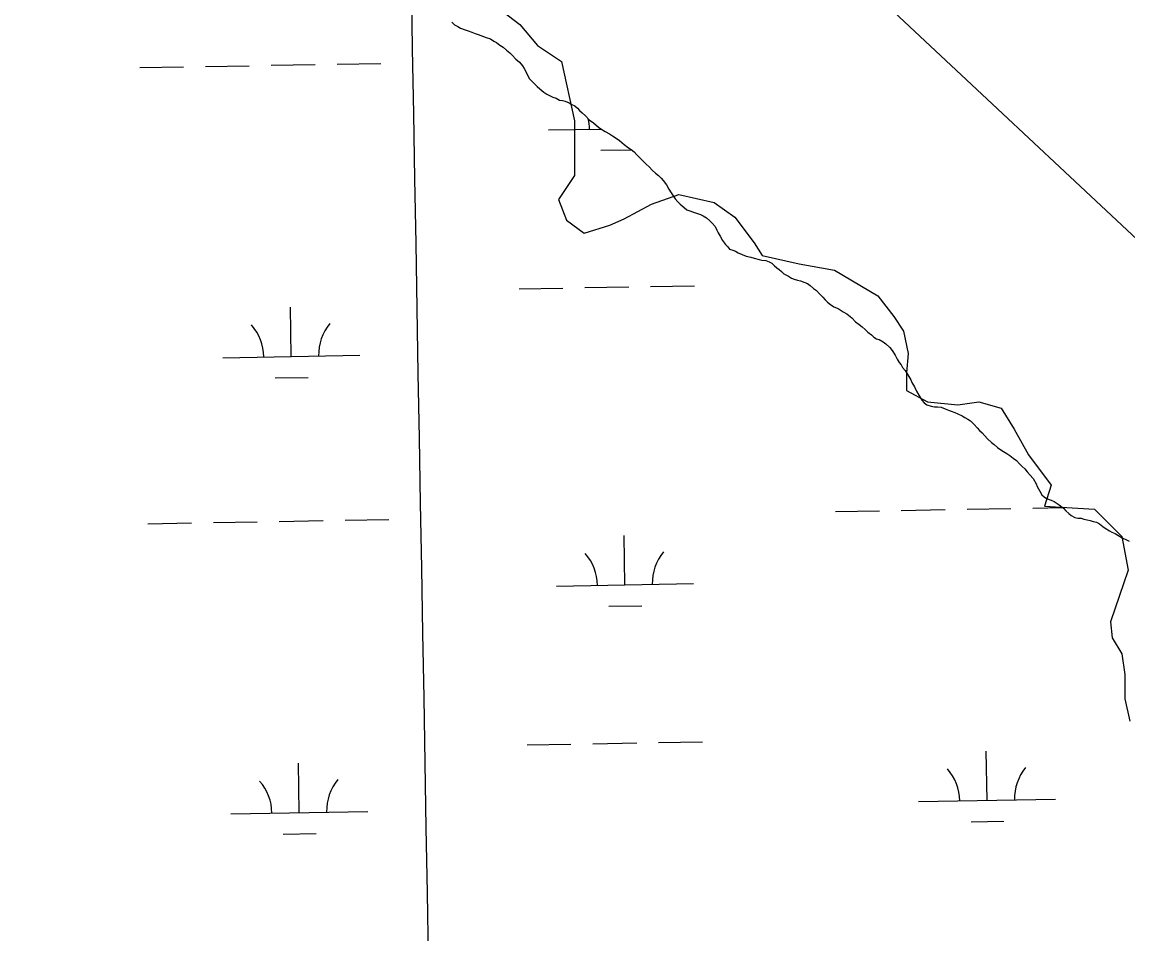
# Model space of a CAD drawing. Extents: x 3903937 to 3942190, y 260677 to 286651.
# Drawn here: x 3923594 to 3924400, y 281224 to 281889 of the extents above; entities that cross this region are included whole.
import ezdxf

# ---------------------------------------------------------------- set-up
doc = ezdxf.new("R2010")
doc.units = 0
for name, color, linetype in [('V-GRID-MAJR', 7, 'Continuous'), ('V-RIVR-EDGE', 7, 'Continuous'), ('V-UTIL-LINE', 7, 'Continuous'), ('V-WETL-SWMP', 7, 'Continuous')]:
    doc.layers.add(name, color=color, linetype=linetype)

msp = doc.modelspace()

# ---------------------------------------------------------------- linework, layer by layer
at = {"layer": 'V-GRID-MAJR'}
msp.add_spline([(3924152.694, 266296.911), (3924046.094, 272353.359), (3923939.434, 278413.279), (3923832.773, 284473.19), (3923832.7120000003, 284476.667)], degree=3, dxfattribs=at)
at = {"layer": 'V-RIVR-EDGE'}
msp.add_lwpolyline([(3923921.6928029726, 281914.0296287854), (3923956.8187448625, 281887.09974000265), (3923969.6982568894, 281871.8784985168), (3923987.261227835, 281860.1698512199), (3923996.628145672, 281816.84785622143), (3923996.628145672, 281777.03845541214), (3923984.9194983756, 281759.47548446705), (3923990.773822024, 281744.25424298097), (3924003.6533340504, 281734.88732514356), (3924022.3871697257, 281740.74164879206), (3924032.9249522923, 281745.4251077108), (3924052.8296526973, 281755.96289027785), (3924072.734353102, 281762.98807865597), (3924098.4933771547, 281757.1337550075), (3924113.714618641, 281746.5959724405), (3924127.7649953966, 281727.8621367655), (3924133.619319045, 281718.4952189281), (3924160.549207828, 281712.64089527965), (3924186.3082318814, 281707.9574363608), (3924217.9215795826, 281689.22360068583), (3924229.63022688, 281674.0023592), (3924236.6554152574, 281663.4645766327), (3924240.168009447, 281647.07247041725), (3924238.9971447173, 281633.0220936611), (3924238.9971447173, 281620.1425816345), (3924254.218386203, 281611.94652852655), (3924276.464816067, 281609.60479906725), (3924291.6860575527, 281611.94652852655), (3924308.0781637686, 281607.26306960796), (3924317.445081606, 281592.04182812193), (3924327.982864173, 281573.30799244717), (3924344.3749703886, 281551.06156258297), (3924339.69151147, 281535.8403210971), (3924375.9883180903, 281533.4985916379), (3924395.893018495, 281513.5938912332), (3924400.576477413, 281489.00573190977), (3924387.696965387, 281451.53806056), (3924388.867830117, 281439.82941326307), (3924395.893018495, 281428.1207659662), (3924398.2347479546, 281412.89952448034), (3924398.2347479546, 281395.336553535), (3924401.747342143, 281378.9444473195)], dxfattribs=at)
at = {"layer": 'V-UTIL-LINE'}
msp.add_lwpolyline([(3921517.354570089, 284435.91489060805), (3929017.835, 277413.471), (3932265.611, 273984.103), (3936271.063, 267959.08400000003), (3937259.245182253, 266527.5992614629)], dxfattribs=at)
at = {"layer": 'V-WETL-SWMP'}
for p, q in [((3923907.1639999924, 281888.807999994), (3923909.2249999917, 281886.7819999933)), ((3923909.2249999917, 281886.7819999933), (3923911.5349999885, 281885.5239999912)), ((3923911.5349999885, 281885.5239999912), (3923913.586999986, 281884.51899998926)), ((3923913.586999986, 281884.51899998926), (3923916.918999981, 281883.2689999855)), ((3923916.918999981, 281883.2689999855), (3923919.223999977, 281882.5219999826)), ((3923919.223999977, 281882.5219999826), (3923921.7869999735, 281881.52099997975)), ((3923921.7869999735, 281881.52099997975), (3923924.09499997, 281880.51799997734)), ((3923924.09499997, 281880.51799997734), (3923926.4009999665, 281879.7709999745)), ((3923926.4009999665, 281879.7709999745), (3923928.4509999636, 281879.0219999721)), ((3923928.4509999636, 281879.02199997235), (3923932.2959999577, 281877.52099996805)), ((3923932.2959999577, 281877.52099996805), (3923935.369999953, 281876.5249999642)), ((3923935.369999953, 281876.5249999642), (3923937.93699995, 281875.01299996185)), ((3923937.93699995, 281875.01299996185), (3923939.7339999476, 281874.0059999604)), ((3923939.7339999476, 281874.0059999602), (3923942.305999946, 281871.9839999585)), ((3923942.305999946, 281871.9839999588), (3923944.617999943, 281870.46999995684)), ((3923944.617999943, 281870.46999995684), (3923947.189999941, 281868.44699995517)), ((3923947.189999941, 281868.44699995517), (3923949.505999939, 281866.42299995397)), ((3923949.505999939, 281866.42299995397), (3923951.308999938, 281864.64999995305)), ((3923951.308999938, 281864.64999995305), (3923953.8869999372, 281861.8609999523)), ((3923679.440361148, 281855.6381117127), (3923711.4354051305, 281856.2012798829)), ((3923727.4329271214, 281856.4828639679), (3923759.4279711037, 281857.04603213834)), ((3923775.4254930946, 281857.32761622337), (3923807.4205370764, 281857.89078439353)), ((3923823.418059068, 281858.1723684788), (3923855.413103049, 281858.735536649)), ((3923953.8869999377, 281861.86099995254), (3923956.460999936, 281859.58299995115)), ((3923956.460999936, 281859.58299995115), (3923958.780999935, 281857.0469999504)), ((3923958.780999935, 281857.0469999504), (3923960.075999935, 281855.0139999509)), ((3923960.075999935, 281855.0139999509), (3923961.3759999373, 281852.21499995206)), ((3923961.3759999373, 281852.21499995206), (3923962.674999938, 281849.6709999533)), ((3923962.674999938, 281849.6709999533), (3923963.971999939, 281847.381999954)), ((3923963.971999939, 281847.381999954), (3923966.547999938, 281844.8489999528)), ((3923966.547999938, 281844.8489999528), (3923969.382999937, 281841.80599995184)), ((3923969.382999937, 281841.8059999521), (3923971.441999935, 281840.03499995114)), ((3923971.441999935, 281840.03499995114), (3923974.270999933, 281837.7589999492)), ((3923974.270999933, 281837.7589999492), (3923976.5829999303, 281836.2459999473)), ((3923976.5829999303, 281836.2459999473), (3923978.892999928, 281834.9869999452)), ((3923978.892999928, 281834.9869999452), (3923980.944999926, 281833.98299994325)), ((3923980.944999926, 281833.98299994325), (3923983.250999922, 281833.2349999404)), ((3923983.250999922, 281833.2349999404), (3923985.815999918, 281831.97899993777)), ((3923985.815999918, 281831.97899993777), (3923987.861999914, 281831.7409999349)), ((3923987.861999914, 281831.7409999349), (3923989.9099999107, 281831.2469999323)), ((3923989.9099999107, 281831.24699993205), (3923992.730999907, 281829.9929999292)), ((3923992.730999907, 281829.9929999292), (3923994.7849999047, 281828.73299992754)), ((3923994.7849999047, 281828.73299992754), (3923996.8379999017, 281827.7279999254)), ((3923996.8379999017, 281827.7279999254), (3923998.8959999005, 281825.95699992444)), ((3923998.8959999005, 281825.95699992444), (3924000.4419999, 281824.4369999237)), ((3924000.4419999, 281824.4369999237), (3924002.244999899, 281822.662999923)), ((3924002.244999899, 281822.662999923), (3924004.818999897, 281820.3849999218)), ((3924004.818999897, 281820.3849999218), (3924007.396999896, 281817.59599992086)), ((3924007.396999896, 281817.59599992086), (3924010.481999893, 281815.3229999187)), ((3924010.481999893, 281815.3229999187), (3924014.0839998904, 281812.28699991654)), ((3923977.6033229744, 281810.13643625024), (3924016.2009418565, 281810.81582117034)), ((3924014.0839998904, 281812.2869999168), (3924015.8829998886, 281811.02399991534)), ((3924015.8829998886, 281811.02399991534), (3924018.9649998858, 281809.005999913)), ((3924018.9649998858, 281809.005999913), (3924022.3009998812, 281807.24599990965)), ((3924022.3009998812, 281807.24599990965), (3924024.355999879, 281805.98499990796)), ((3924024.355999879, 281805.98499990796), (3924027.180999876, 281804.2199999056)), ((3924027.180999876, 281804.2199999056), (3924029.494999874, 281802.45099990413)), ((3924029.494999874, 281802.45099990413), (3924032.838999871, 281799.66899990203)), ((3924032.838999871, 281799.66899990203), (3924036.1819998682, 281797.1419998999)), ((3924015.8690079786, 281795.37658833), (3924038.1257451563, 281795.7683454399)), ((3924036.1819998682, 281797.1419998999), (3924037.9809998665, 281795.87899989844)), ((3924037.9809998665, 281795.8789998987), (3924040.294999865, 281794.109999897)), ((3924040.294999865, 281794.109999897), (3924042.0999998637, 281792.0809998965)), ((3924042.0999998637, 281792.0809998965), (3924044.4179998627, 281789.80099989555)), ((3924044.4179998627, 281789.80099989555), (3924046.736999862, 281787.52099989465)), ((3924046.736999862, 281787.52099989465), (3924048.796999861, 281785.4939998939)), ((3924048.796999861, 281785.4939998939), (3924051.372999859, 281782.96099989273)), ((3924051.372999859, 281782.96099989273), (3924053.433999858, 281780.933999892)), ((3924053.433999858, 281780.933999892), (3924055.752999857, 281778.6539998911)), ((3924055.752999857, 281778.6539998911), (3924058.0669998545, 281776.8849998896)), ((3924058.0669998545, 281776.8849998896), (3924059.869999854, 281775.1119998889)), ((3924059.869999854, 281775.1119998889), (3924061.4179998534, 281773.3359998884)), ((3924061.4179998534, 281773.3359998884), (3924063.743999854, 281770.0339998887)), ((3924063.743999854, 281770.0339998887), (3924065.557999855, 281766.98399988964)), ((3924065.557999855, 281766.98399988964), (3924067.113999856, 281764.18599989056)), ((3924067.113999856, 281764.18599989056), (3924068.663999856, 281762.1549998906)), ((3924068.663999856, 281762.1549998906), (3924070.2159998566, 281759.8689998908)), ((3924070.2159998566, 281759.8689998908), (3924072.021999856, 281757.83999989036)), ((3924072.021999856, 281757.83999989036), (3924073.824999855, 281756.0669998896)), ((3924073.824999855, 281756.0669998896), (3924076.6559998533, 281753.5349998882)), ((3924076.6559998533, 281753.5349998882), (3924078.7129998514, 281752.01999988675)), ((3924078.7129998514, 281752.01999988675), (3924080.7629998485, 281751.26999988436)), ((3924080.7629998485, 281751.26999988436), (3924082.812999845, 281750.52099988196)), ((3924082.812999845, 281750.52099988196), (3924084.8629998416, 281749.77099987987)), ((3924084.8629998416, 281749.77099987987), (3924088.705999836, 281748.52599987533)), ((3924088.705999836, 281748.52599987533), (3924090.502999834, 281747.5189998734)), ((3924090.502999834, 281747.5189998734), (3924093.0699998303, 281746.0069998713)), ((3924093.0699998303, 281746.0069998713), (3924095.3859998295, 281743.98299986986)), ((3924095.3859998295, 281743.98299986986), (3924097.1889998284, 281742.20899986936)), ((3924097.1889998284, 281742.20899986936), (3924099.253999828, 281739.6719998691)), ((3924099.2539998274, 281739.6719998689), (3924100.5529998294, 281737.12799987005)), ((3924100.5529998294, 281737.12799987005), (3924101.59199983, 281735.0929998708)), ((3924101.59199983, 281735.0929998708), (3924102.8879998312, 281732.8039998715)), ((3924102.8879998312, 281732.8039998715), (3924104.7039998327, 281729.49799987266)), ((3924104.7039998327, 281729.49799987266), (3924106.771999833, 281726.7049998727)), ((3924106.771999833, 281726.7049998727), (3924108.574999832, 281724.9309998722)), ((3924108.574999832, 281724.9309998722), (3924109.8669998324, 281723.1539998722)), ((3924109.8669998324, 281723.153999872), (3924112.1729998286, 281722.40599986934)), ((3924112.1729998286, 281722.40599986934), (3924114.2229998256, 281721.65699986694)), ((3924114.2229998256, 281721.65699986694), (3924116.019999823, 281720.6499998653)), ((3924116.019999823, 281720.6499998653), (3924119.0959998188, 281719.397999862)), ((3924119.0959998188, 281719.397999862), (3924121.9169998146, 281718.1439998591)), ((3924121.9169998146, 281718.1439998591), (3924125.2439998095, 281717.40599985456)), ((3924125.2439998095, 281717.40599985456), (3924127.8049998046, 281716.6599998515)), ((3924127.8049998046, 281716.6599998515), (3924131.389999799, 281715.6679998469)), ((3924131.389999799, 281715.6679998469), (3924133.437999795, 281715.1739998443)), ((3924133.437999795, 281715.1739998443), (3924136.24999979, 281714.94199984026)), ((3924136.24999979, 281714.94199984), (3924138.813999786, 281713.9419998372)), ((3924138.813999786, 281713.9419998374), (3924140.6099997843, 281712.93499983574)), ((3924140.6099997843, 281712.93499983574), (3924142.410999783, 281711.41699983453)), ((3924142.410999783, 281711.41699983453), (3924144.214999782, 281709.6439998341)), ((3924144.214999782, 281709.6439998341), (3924146.0139997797, 281708.38099983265)), ((3924146.0139997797, 281708.38099983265), (3924147.8149997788, 281706.86299983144)), ((3924147.8149997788, 281706.86299983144), (3924149.3599997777, 281705.3429998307)), ((3924149.3599997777, 281705.3429998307), (3924152.6959997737, 281703.58299982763)), ((3924152.6959997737, 281703.58299982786), (3924155.0079997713, 281702.068999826)), ((3924155.0079997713, 281702.068999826), (3924157.057999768, 281701.3189998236)), ((3924157.057999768, 281701.31899982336), (3924159.3639997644, 281700.5719998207)), ((3923956.230436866, 281694.3103562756), (3923988.2254808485, 281694.87352444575)), ((3924004.2230028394, 281695.155108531), (3924036.2180468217, 281695.718276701)), ((3924052.2155688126, 281695.9998607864), (3924084.210612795, 281696.5630289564)), ((3924159.3639997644, 281700.5719998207), (3924161.66699976, 281700.0799998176)), ((3924161.66699976, 281700.0799998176), (3924164.743999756, 281698.8289998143)), ((3924164.743999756, 281698.8289998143), (3924166.7939997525, 281698.0789998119)), ((3924166.7939997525, 281698.0789998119), (3924168.592999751, 281696.81699981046)), ((3924168.592999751, 281696.81699981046), (3924171.1669997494, 281694.53899980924)), ((3924171.1669997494, 281694.53899980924), (3924173.2229997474, 281693.02299980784)), ((3924173.2229997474, 281693.02299980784), (3924175.283999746, 281690.99599980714)), ((3924175.283999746, 281690.99599980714), (3924177.8619997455, 281688.20699980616)), ((3924177.8619997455, 281688.20699980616), (3924179.6669997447, 281686.1789998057)), ((3924179.6669997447, 281686.1789998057), (3924181.212999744, 281684.6589998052)), ((3923790.009432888, 281644.94738690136), (3923789.375868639, 281680.94181139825)), ((3924181.212999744, 281684.6589998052), (3924183.526999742, 281682.8889998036)), ((3924183.526999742, 281682.8889998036), (3924185.8409997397, 281681.11999980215)), ((3924185.8409997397, 281681.11999980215), (3924187.8909997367, 281680.37099979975)), ((3924187.8909997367, 281680.37099979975), (3924189.687999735, 281679.3639997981)), ((3924189.687999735, 281679.3639997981), (3924192.767999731, 281677.6009997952)), ((3924192.767999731, 281677.6009997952), (3924195.335999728, 281676.0899997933)), ((3924195.335999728, 281676.0899997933), (3924198.9379997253, 281673.0539997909)), ((3924198.9379997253, 281673.0539997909), (3924201.7719997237, 281670.26699979)), ((3924201.7719997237, 281670.26699979), (3924204.3429997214, 281668.2449997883)), ((3924204.3429997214, 281668.2449997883), (3924206.65699972, 281666.47599978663)), ((3924206.65699972, 281666.47599978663), (3924208.7159997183, 281664.70399978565)), ((3924208.7159997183, 281664.70399978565), (3924210.7769997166, 281662.67799978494)), ((3924210.7769997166, 281662.67799978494), (3924213.347999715, 281660.65499978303)), ((3924213.347999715, 281660.65499978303), (3924215.149999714, 281659.1369997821)), ((3924215.149999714, 281659.1369997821), (3924216.947999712, 281657.8749997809)), ((3924216.947999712, 281657.8749997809), (3924218.9959997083, 281657.3809997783)), ((3924218.9959997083, 281657.38099977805), (3924221.820999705, 281655.61599977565)), ((3924221.820999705, 281655.61599977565), (3924223.8779997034, 281654.0999997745)), ((3924223.8779997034, 281654.0999997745), (3924226.708999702, 281651.5689997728)), ((3923740.0171766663, 281644.06743663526), (3923840.00168911, 281645.82733716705)), ((3924226.708999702, 281651.5689997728), (3924228.5169997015, 281649.2849997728)), ((3924228.5169997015, 281649.2849997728), (3924230.5879997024, 281645.98099977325)), ((3924230.5879997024, 281645.98099977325), (3924232.1469997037, 281642.9279997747)), ((3924232.1469997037, 281642.9279997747), (3924233.4429997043, 281640.6389997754)), ((3924233.4429997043, 281640.6389997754), (3924234.990999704, 281638.8639997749)), ((3924234.990999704, 281638.8639997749), (3924236.0299997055, 281636.8279997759)), ((3924236.0299997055, 281636.8279997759), (3924237.8349997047, 281634.7999997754)), ((3923778.28286167, 281629.3075887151), (3923802.2791446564, 281629.729964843)), ((3924237.8349997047, 281634.7999997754), (3924239.9059997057, 281631.4949997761)), ((3924239.9059997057, 281631.4949997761), (3924241.979999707, 281627.9359997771)), ((3924241.979999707, 281627.9359997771), (3924242.7629997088, 281625.8989997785)), ((3924242.7629997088, 281625.8989997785), (3924244.832999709, 281622.84999977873)), ((3924244.832999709, 281622.84999977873), (3924246.137999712, 281619.53999978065)), ((3924246.137999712, 281619.53999978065), (3924247.9489997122, 281616.74399978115)), ((3924247.9489997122, 281616.74399978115), (3924250.0229997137, 281613.18499978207)), ((3924250.022999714, 281613.18499978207), (3924251.827999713, 281611.15599978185)), ((3924251.827999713, 281611.15599978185), (3924253.628999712, 281609.6379997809)), ((3924253.628999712, 281609.6379997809), (3924256.9589997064, 281608.6439997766)), ((3924256.9589997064, 281608.6439997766), (3924259.2619997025, 281608.1519997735)), ((3924259.2619997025, 281608.1519997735), (3924261.5619996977, 281608.17099976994)), ((3924261.5619996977, 281608.17099976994), (3924264.117999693, 281607.9369997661)), ((3924264.117999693, 281607.9369997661), (3924267.1949996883, 281606.6849997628)), ((3924267.1949996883, 281606.6849997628), (3924269.501999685, 281605.68199976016)), ((3924269.501999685, 281605.68199976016), (3924271.5499996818, 281605.18899975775)), ((3924271.5499996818, 281605.18899975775), (3924274.113999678, 281604.1879997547)), ((3924274.113999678, 281604.1879997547), (3924276.4209996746, 281603.18499975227)), ((3924276.4209996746, 281603.18499975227), (3924279.4999996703, 281601.6779997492)), ((3924279.4999996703, 281601.6779997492), (3924281.553999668, 281600.4179997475)), ((3924281.553999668, 281600.4179997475), (3924283.607999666, 281599.15699974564)), ((3924283.607999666, 281599.15699974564), (3924285.6629996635, 281597.89699974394)), ((3924285.6629996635, 281597.89699974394), (3924288.2389996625, 281595.363999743)), ((3924288.2389996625, 281595.363999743), (3924290.5589996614, 281592.8279997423)), ((3924290.5589996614, 281592.8279997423), (3924292.106999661, 281591.05299974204)), ((3924292.106999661, 281591.05299974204), (3924294.16599966, 281589.2809997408)), ((3924294.16599966, 281589.2809997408), (3924295.97299966, 281586.9969997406)), ((3924295.97299966, 281586.9969997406), (3924298.033999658, 281584.9699997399)), ((3924298.033999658, 281584.9699997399), (3924300.866999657, 281582.18399973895)), ((3924300.866999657, 281582.18399973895), (3924302.923999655, 281580.6679997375)), ((3924302.923999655, 281580.6679997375), (3924305.2399996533, 281578.6429997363)), ((3924305.2399996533, 281578.6429997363), (3924308.57999965, 281576.3719997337)), ((3924308.57999965, 281576.3719997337), (3924312.1759996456, 281574.1019997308)), ((3924312.1759996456, 281574.1019997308), (3924314.2299996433, 281572.84199972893)), ((3924314.2299996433, 281572.84199972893), (3924316.8019996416, 281570.818999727)), ((3924316.8019996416, 281570.81899972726), (3924319.1159996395, 281569.04999972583)), ((3924319.1159996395, 281569.04999972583), (3924321.4349996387, 281566.7699997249)), ((3924321.4349996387, 281566.7699997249), (3924322.9819996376, 281564.9949997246)), ((3924322.9819996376, 281564.9949997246), (3924325.2989996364, 281562.9699997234)), ((3924325.2989996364, 281562.9699997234), (3924326.8479996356, 281560.9389997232)), ((3924326.8479996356, 281560.9389997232), (3924328.9109996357, 281558.6569997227)), ((3924328.9109996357, 281558.6569997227), (3924331.2339996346, 281555.8659997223)), ((3924331.2339996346, 281555.8659997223), (3924333.5649996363, 281552.0529997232)), ((3924333.5649996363, 281552.0529997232), (3924334.3489996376, 281550.0159997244)), ((3924334.3489996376, 281550.0159997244), (3924336.1639996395, 281546.7099997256)), ((3924336.1639996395, 281546.7099997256), (3924337.71899964, 281544.1679997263)), ((3924337.71899964, 281544.1679997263), (3924339.2639996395, 281542.6479997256)), ((3924339.2639996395, 281542.6479997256), (3924341.062999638, 281541.38499972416)), ((3924341.062999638, 281541.38499972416), (3924344.3949996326, 281540.13499972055)), ((3924344.3949996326, 281540.13499972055), (3924346.702999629, 281539.1329997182)), ((3924187.1253774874, 281531.84771634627), (3924219.1204214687, 281532.4108845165)), ((3924235.11794346, 281532.69246860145), (3924267.112987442, 281533.2556367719)), ((3924283.110509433, 281533.53722085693), (3924315.1055534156, 281534.10038902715)), ((3924331.103075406, 281534.38197311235), (3924352.859006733, 281534.7649151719)), ((3924346.702999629, 281539.1329997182), (3924350.297999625, 281536.8629997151)), ((3924350.297999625, 281536.8629997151), (3924353.3849996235, 281534.3339997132)), ((3924353.3849996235, 281534.3339997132), (3924355.1899996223, 281532.304999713)), ((3924355.1899996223, 281532.304999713), (3924357.248999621, 281530.5339997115)), ((3923685.2951107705, 281523.01463478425), (3923717.2901547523, 281523.5778029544)), ((3923733.2876767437, 281523.85938703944), (3923765.282720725, 281524.4225552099)), ((3923781.2802427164, 281524.70413929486), (3923813.2752866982, 281525.2673074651)), ((3923829.272808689, 281525.54889155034), (3923861.267852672, 281526.1120597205)), ((3924357.248999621, 281530.5339997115), (3924359.0499996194, 281529.0159997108)), ((3924359.0499996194, 281529.0159997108), (3924361.6179996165, 281527.50499970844)), ((3924361.6179996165, 281527.50499970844), (3924363.9209996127, 281527.01299970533)), ((3924363.9209996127, 281527.01299970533), (3924366.219999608, 281527.03199970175)), ((3924366.219999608, 281527.03199970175), (3924368.2699996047, 281526.28299969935)), ((3924368.2699996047, 281526.2829996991), (3924370.8289996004, 281525.7929996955)), ((3924370.8289996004, 281525.7929996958), (3924372.8769995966, 281525.2989996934)), ((3924372.8769995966, 281525.2989996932), (3924375.1829995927, 281524.5519996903)), ((3924375.1829995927, 281524.5519996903), (3924377.485999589, 281524.0599996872)), ((3924377.485999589, 281524.0599996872), (3924379.795999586, 281522.80199968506)), ((3924379.795999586, 281522.80199968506), (3924382.1099995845, 281521.03299968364)), ((3924382.1099995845, 281521.03299968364), (3924383.9089995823, 281519.7699996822)), ((3924383.9089995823, 281519.7699996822), (3924386.991999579, 281517.75199967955)), ((3924386.991999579, 281517.75199967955), (3924388.7889995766, 281516.7449996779)), ((3924388.7889995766, 281516.74499967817), (3924391.095999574, 281515.74199967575)), ((3924391.095999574, 281515.74199967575), (3924393.148999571, 281514.7369996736)), ((3924033.4503288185, 281478.3929095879), (3924032.8167645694, 281514.38733408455)), ((3924393.148999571, 281514.7369996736), (3924396.2309995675, 281512.718999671)), ((3924396.2309995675, 281512.718999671), (3924399.3099995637, 281511.21199966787)), ((3924399.3099995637, 281511.21199966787), (3924401.3619995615, 281510.206999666)), ((3923983.458072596, 281477.5129593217), (3924083.4425850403, 281479.27285985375)), ((3924021.7237576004, 281462.7531114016), (3924045.720040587, 281463.17548752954)), ((3923962.0851864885, 281361.6868793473), (3923994.0802304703, 281362.25004751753)), ((3924010.077752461, 281362.5316316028), (3924042.072796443, 281363.0947997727)), ((3924058.0703184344, 281363.3763838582), (3924090.065362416, 281363.9395520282)), ((3924297.6944492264, 281321.1569915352), (3924297.060884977, 281357.1514160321)), ((3923795.8641825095, 281312.32390997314), (3923795.230618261, 281348.31833447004)), ((3924247.7021930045, 281320.27704126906), (3924347.686705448, 281322.03694180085)), ((3923745.8719262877, 281311.44395970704), (3923845.8564387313, 281313.2038602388)), ((3924285.9678780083, 281305.5171933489), (3924309.9641609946, 281305.9395694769)), ((3923784.137611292, 281296.68411178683), (3923808.1338942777, 281297.1064879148))]:
    msp.add_line(p, q, dxfattribs=at)
for centre, radius, start, end in [((3923972.3528428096, 281810.5188954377), 35.24628790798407, 0.23658072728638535, 12.793921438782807), ((3923845.2354571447, 281646.39433727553), 35.246287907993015, 140.2365777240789, 181.78023605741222), ((3923734.766696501, 281644.4498958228), 35.24628790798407, 0.23658072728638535, 41.78023906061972), ((3923978.207592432, 281477.89541850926), 35.24628790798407, 0.23658072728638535, 41.78023906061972), ((3924088.676353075, 281479.839859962), 35.246287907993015, 140.2365777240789, 181.78023605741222), ((3924242.4517128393, 281320.6595004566), 35.24628790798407, 0.23658072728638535, 41.78023906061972), ((3924352.9204734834, 281322.6039419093), 35.246287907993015, 140.2365777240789, 181.78023605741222), ((3923740.621446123, 281311.8264188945), 35.24628790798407, 0.23658072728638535, 41.78023906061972), ((3923851.090206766, 281313.77086034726), 35.246287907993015, 140.2365777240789, 181.78023605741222)]:
    msp.add_arc(centre, radius, start, end, dxfattribs=at)

doc.saveas('drawing.dxf')
